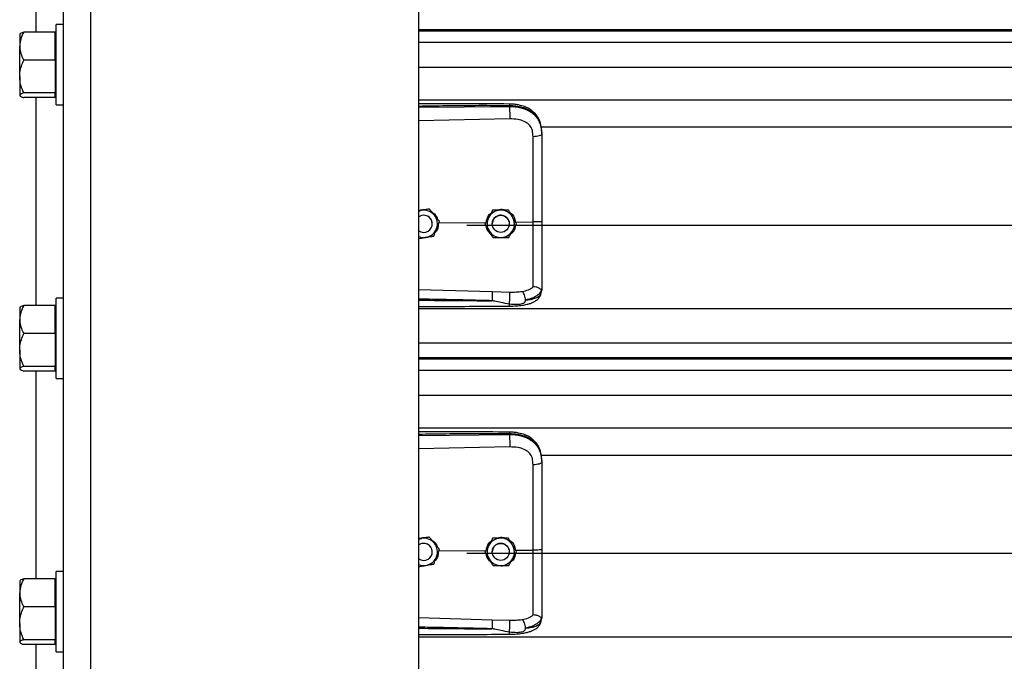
# Model space of a CAD drawing. Header units: inches. Extents: x 170 to 284, y 215 to 248.
# Tile 507 of 656: x 202.25 to 202.867, y 240.612 to 241.014. Entities that reach past the tile are written whole.
import ezdxf

# ---------------------------------------------------------------- set-up
doc = ezdxf.new("R2010")
doc.units = ezdxf.units.IN
doc.header["$LTSCALE"] = 0.25
doc.header["$MEASUREMENT"] = 0
doc.layers.add('LH FRONT OF HOOD', color=7, linetype='Continuous')

msp = doc.modelspace()

# ---------------------------------------------------------------- linework, layer by layer
at = {"layer": 'LH FRONT OF HOOD'}
for p, q in [((202.27776, 239.82111), (202.27776, 244.14469)), ((202.29488, 239.82111), (202.29488, 244.03279)), ((202.50032, 239.82111), (202.50032, 244.02156)), ((202.26064, 241.00586), (202.26064, 241.13598)), ((202.27262, 241.00586), (202.25297, 241.00586)), ((202.27262, 240.99704), (202.27262, 241.00586)), ((202.27776, 241.01047), (202.27317, 241.01047)), ((202.27317, 240.96017), (202.27317, 241.01047)), ((206.53264, 241.0072), (202.50032, 241.0072)), ((202.50032, 241.00656), (206.53264, 241.00656)), ((202.25059, 241.0048), (202.2504, 241.00458)), ((202.2504, 241.00458), (202.2504, 240.99704)), ((202.27317, 241.00458), (202.27262, 241.00458)), ((202.50032, 240.99954), (206.53264, 240.99954)), ((202.2504, 240.97794), (202.2504, 240.99704)), ((202.27262, 240.98821), (202.27262, 240.99704)), ((202.27262, 240.98821), (202.25297, 240.98821)), ((202.27262, 240.98821), (202.27262, 240.97794)), ((202.50032, 240.98386), (206.53264, 240.98386)), ((202.2504, 240.97794), (202.2504, 240.96622)), ((202.27262, 240.97794), (202.27262, 240.96767)), ((202.2504, 240.96622), (202.2504, 240.96606)), ((202.2504, 240.96606), (202.25059, 240.96583)), ((202.27262, 240.96767), (202.25297, 240.96767)), ((202.27262, 240.96477), (202.25297, 240.96477)), ((202.26064, 240.83465), (202.26064, 240.96477)), ((202.27262, 240.96622), (202.27262, 240.96767)), ((202.27262, 240.96477), (202.27262, 240.96622)), ((202.27262, 240.96606), (202.27317, 240.96606)), ((202.50032, 240.96347), (206.53264, 240.96347)), ((202.27317, 240.96017), (202.27776, 240.96017)), ((202.50032, 240.95872), (202.55717, 240.95926)), ((202.55717, 240.95926), (202.55717, 240.95967)), ((202.55727, 240.95147), (202.50032, 240.95026)), ((202.57687, 240.9464), (206.45609, 240.9464)), ((202.57737, 240.94234), (202.57737, 240.94185)), ((202.5021, 240.8942), (202.50032, 240.89391)), ((202.50698, 240.89499), (202.50605, 240.89484)), ((202.50698, 240.89499), (202.50698, 240.89499)), ((202.54662, 240.89423), (202.54662, 240.89423)), ((202.5565, 240.89438), (202.5565, 240.89438)), ((202.50882, 240.88575), (202.50882, 240.88575)), ((202.51286, 240.88635), (202.54256, 240.88664)), ((202.51323, 240.88733), (202.51323, 240.88734)), ((202.53049, 240.885), (206.50248, 240.885)), ((202.5418, 240.8856), (202.5418, 240.8856)), ((202.54634, 240.88575), (202.54634, 240.88575)), ((202.55704, 240.88575), (202.55704, 240.88575)), ((202.561, 240.88681), (202.57191, 240.88692)), ((202.56157, 240.88589), (202.56157, 240.8859)), ((202.57737, 240.8448), (202.57737, 240.84427)), ((202.27776, 240.83926), (202.27317, 240.83926)), ((202.27317, 240.78896), (202.27317, 240.83926)), ((202.50032, 240.84459), (202.54626, 240.84326)), ((202.54626, 240.84326), (202.55725, 240.843)), ((202.57703, 240.84228), (202.57737, 240.84427)), ((202.25059, 240.83359), (202.2504, 240.83337)), ((202.2504, 240.83337), (202.2504, 240.82583)), ((202.27262, 240.83465), (202.25297, 240.83465)), ((202.27262, 240.82583), (202.27262, 240.83465)), ((202.27317, 240.83337), (202.27262, 240.83337)), ((202.50032, 240.83262), (206.53264, 240.83262)), ((202.2504, 240.80673), (202.2504, 240.82583)), ((202.27262, 240.81701), (202.27262, 240.82583)), ((202.27262, 240.81701), (202.25297, 240.81701)), ((202.27262, 240.81701), (202.27262, 240.80673)), ((202.50032, 240.81124), (206.53264, 240.81124)), ((202.2504, 240.80673), (202.2504, 240.79501)), ((202.27262, 240.80673), (202.27262, 240.79646)), ((206.53264, 240.80175), (202.50032, 240.80175)), ((202.27262, 240.79646), (202.25297, 240.79646)), ((202.27262, 240.79501), (202.27262, 240.79646)), ((202.50032, 240.80111), (206.53264, 240.80111)), ((202.2504, 240.79501), (202.2504, 240.79485)), ((202.2504, 240.79485), (202.25059, 240.79463)), ((202.27262, 240.79357), (202.25297, 240.79357)), ((202.26064, 240.66345), (202.26064, 240.79357)), ((202.27262, 240.79357), (202.27262, 240.79501)), ((202.27262, 240.79485), (202.27317, 240.79485)), ((202.50032, 240.7941), (206.53264, 240.7941)), ((202.27317, 240.78896), (202.27776, 240.78896)), ((202.50032, 240.77841), (206.53264, 240.77841)), ((202.50032, 240.75802), (206.53264, 240.75802)), ((202.50032, 240.75328), (202.55717, 240.75381)), ((202.55717, 240.75381), (202.55717, 240.75422)), ((202.55727, 240.74602), (202.50032, 240.74481)), ((202.57687, 240.74095), (206.45609, 240.74095)), ((202.57737, 240.73689), (202.57737, 240.7364)), ((202.5021, 240.68875), (202.50032, 240.68846)), ((202.50698, 240.68954), (202.50605, 240.68939)), ((202.50698, 240.68954), (202.50698, 240.68954)), ((202.54662, 240.68878), (202.54662, 240.68879)), ((202.5565, 240.68893), (202.5565, 240.68893)), ((202.50882, 240.6803), (202.50882, 240.6803)), ((202.51286, 240.6809), (202.54256, 240.68119)), ((202.51323, 240.68189), (202.51323, 240.68189)), ((202.53049, 240.67956), (206.50248, 240.67956)), ((202.5418, 240.68015), (202.5418, 240.68015)), ((202.54634, 240.6803), (202.54634, 240.6803)), ((202.55704, 240.6803), (202.55704, 240.6803)), ((202.561, 240.68137), (202.57191, 240.68147)), ((202.56157, 240.68045), (202.56157, 240.68045)), ((202.27776, 240.66805), (202.27317, 240.66805)), ((202.27317, 240.61775), (202.27317, 240.66805)), ((202.25059, 240.66239), (202.2504, 240.66217)), ((202.2504, 240.66217), (202.2504, 240.65462)), ((202.27262, 240.66345), (202.25297, 240.66345)), ((202.27262, 240.65462), (202.27262, 240.66345)), ((202.27317, 240.66217), (202.27262, 240.66217)), ((202.2504, 240.63553), (202.2504, 240.65462)), ((202.27262, 240.6458), (202.27262, 240.65462)), ((202.27262, 240.6458), (202.25297, 240.6458)), ((202.27262, 240.6458), (202.27262, 240.63553)), ((202.2504, 240.63553), (202.2504, 240.62381)), ((202.27262, 240.63553), (202.27262, 240.62525)), ((202.50032, 240.63914), (202.54626, 240.63781)), ((202.54626, 240.63781), (202.55725, 240.63755)), ((202.57703, 240.63683), (202.57737, 240.63882)), ((202.57737, 240.63935), (202.57737, 240.63882)), ((202.2504, 240.62381), (202.2504, 240.62364)), ((202.2504, 240.62364), (202.25059, 240.62342)), ((202.27262, 240.62525), (202.25297, 240.62525)), ((202.27262, 240.62381), (202.27262, 240.62525)), ((202.27262, 240.62236), (202.27262, 240.62381)), ((202.27262, 240.62364), (202.27317, 240.62364)), ((202.50032, 240.62717), (206.53264, 240.62717)), ((202.27262, 240.62236), (202.25297, 240.62236)), ((202.26064, 240.49224), (202.26064, 240.62236)), ((202.27317, 240.61775), (202.27776, 240.61775))]:
    msp.add_line(p, q, dxfattribs=at)
at = {"layer": 'LH FRONT OF HOOD', "flags": 128}
for points in [[(202.57737, 240.94185), (202.57726, 240.94155), (202.57695, 240.94127), (202.57645, 240.941), (202.57578, 240.94077), (202.57495, 240.94058), (202.57401, 240.94043), (202.57298, 240.94034), (202.57191, 240.9403)], [(202.50032, 240.89371), (202.50101, 240.89394), (202.5021, 240.8942)], [(202.55628, 240.88849), (202.55688, 240.88701), (202.55704, 240.88575)], [(202.57737, 240.7364), (202.57726, 240.7361), (202.57695, 240.73582), (202.57645, 240.73556), (202.57578, 240.73532), (202.57495, 240.73513), (202.57401, 240.73499), (202.57298, 240.73489), (202.57191, 240.73485)], [(202.50032, 240.68826), (202.50101, 240.6885), (202.5021, 240.68875)], [(202.55628, 240.68304), (202.55688, 240.68157), (202.55704, 240.6803)]]:
    msp.add_lwpolyline(points, dxfattribs=at)
at = {"layer": 'LH FRONT OF HOOD'}
for centre in [(202.55169, 240.88575), (202.55169, 240.6803)]:
    msp.add_circle(centre, 0.00535, dxfattribs=at)
for centre, radius, start, end in [((202.50347, 240.88575), 0.00856, 39.24773, 99.24773), ((202.55169, 240.88575), 0.00856, 90.85968, 150.85968), ((202.55169, 240.88575), 0.00856, 30.85968, 90.85968), ((202.50347, 240.88575), 0.00535, 39.24773, 126.0719), ((202.50347, 240.88575), 0.00535, 300.00974, 126.0719), ((202.50347, 240.88575), 0.00535, 0, 39.24773), ((202.50347, 240.88575), 0.00856, 339.24773, 39.24773), ((202.55169, 240.88575), 0.00856, 150.85968, 210.85968), ((202.55169, 240.88575), 0.00535, 30.85968, 180), ((202.55169, 240.88575), 0.00856, 330.85968, 30.85968), ((202.50347, 240.88575), 0.00856, 279.24773, 339.24773), ((202.50347, 240.88575), 0.00535, 233.9281, 300.00974), ((202.50347, 240.88575), 0.00856, 248.40768, 279.24773), ((202.55169, 240.88575), 0.00856, 210.85968, 270.85968), ((202.55169, 240.88575), 0.00856, 270.85968, 330.85968), ((202.50347, 240.6803), 0.00535, 39.24773, 126.0719), ((202.50347, 240.6803), 0.00535, 300.00974, 126.0719), ((202.50347, 240.6803), 0.00856, 39.24773, 99.24773), ((202.50347, 240.6803), 0.00856, 339.24773, 39.24773), ((202.55169, 240.6803), 0.00856, 150.85968, 210.85968), ((202.55169, 240.6803), 0.00856, 90.85968, 150.85968), ((202.55169, 240.6803), 0.00535, 30.85968, 180), ((202.55169, 240.6803), 0.00856, 30.85968, 90.85968), ((202.55169, 240.6803), 0.00856, 330.85968, 30.85968), ((202.50347, 240.6803), 0.00535, 0, 39.24773), ((202.50347, 240.6803), 0.00535, 233.9281, 300.00974), ((202.50347, 240.6803), 0.00856, 248.40768, 279.24773), ((202.50347, 240.6803), 0.00856, 279.24773, 339.24773), ((202.55169, 240.6803), 0.00856, 210.85968, 270.85968), ((202.55169, 240.6803), 0.00856, 270.85968, 330.85968)]:
    msp.add_arc(centre, radius, start, end, dxfattribs=at)
for points, knots in [([(202.25297, 241.00586), (202.25229, 241.00449), (202.25092, 241.00169), (202.2504, 240.99864), (202.2504, 240.99708), (202.2504, 240.99704)], [0, 0, 0, 0, 0.484341, 0.986328, 1, 1, 1, 1]), ([(202.25066, 241.00474), (202.25071, 241.00484), (202.25089, 241.00514), (202.25185, 241.00551), (202.25271, 241.00578), (202.25297, 241.00586)], [0, 0, 0, 0, 0.237471, 0.77815, 1, 1, 1, 1]), ([(202.2504, 240.99704), (202.25049, 240.9958), (202.25069, 240.99329), (202.25185, 240.99036), (202.25271, 240.9887), (202.25297, 240.98821)], [0, 0, 0, 0, 0.4062906, 0.8272664, 1, 1, 1, 1]), ([(202.2504, 240.97794), (202.2504, 240.97817), (202.25042, 240.97971), (202.25084, 240.98259), (202.25187, 240.98576), (202.25269, 240.98761), (202.25297, 240.98821)], [0, 0, 0, 0, 0.066532, 0.435283, 0.814551, 1, 1, 1, 1]), ([(202.25297, 240.96767), (202.25258, 240.96854), (202.25168, 240.97059), (202.25064, 240.97402), (202.25048, 240.97662), (202.2504, 240.97794)], [0, 0, 0, 0, 0.26546, 0.628076, 1, 1, 1, 1]), ([(202.25297, 240.96767), (202.25229, 240.96744), (202.25092, 240.96698), (202.2504, 240.96648), (202.2504, 240.96623), (202.2504, 240.96622)], [0, 0, 0, 0, 0.484341, 0.986328, 1, 1, 1, 1]), ([(202.2504, 240.96622), (202.25049, 240.96602), (202.25069, 240.96561), (202.25185, 240.96513), (202.25271, 240.96485), (202.25297, 240.96477)], [0, 0, 0, 0, 0.406291, 0.827266, 1, 1, 1, 1]), ([(202.55715, 240.96076), (202.54794, 240.96083), (202.52985, 240.96096), (202.5109, 240.96091), (202.50118, 240.96085), (202.50032, 240.96085)], [0, 0, 0, 0, 0.486583, 0.954841, 1, 1, 1, 1]), ([(202.55717, 240.95967), (202.55087, 240.95971), (202.53763, 240.95979), (202.51868, 240.95961), (202.50604, 240.95939), (202.50032, 240.95929)], [0, 0, 0, 0, 0.33267, 0.698436, 1, 1, 1, 1]), ([(202.57728, 240.94438), (202.57716, 240.94545), (202.57695, 240.94739), (202.5762, 240.94991), (202.57534, 240.95182), (202.57427, 240.95357), (202.57295, 240.95516), (202.57148, 240.95645), (202.57011, 240.95741), (202.56867, 240.95824), (202.56629, 240.95931), (202.56335, 240.96012), (202.56004, 240.96065), (202.55815, 240.96072), (202.55715, 240.96076)], [0, 0, 0, 0, 0.108447, 0.196305, 0.269183, 0.327997, 0.41496, 0.491641, 0.538976, 0.594191, 0.669415, 0.814855, 0.902261, 1, 1, 1, 1]), ([(202.55715, 240.96075), (202.55715, 240.96075), (202.55716, 240.96077), (202.55716, 240.96065), (202.55717, 240.96036), (202.55717, 240.95994), (202.55717, 240.95967)], [0, 0, 0, 0, 0.097876, 0.335386, 0.567961, 1, 1, 1, 1]), ([(202.57737, 240.94234), (202.5773, 240.94369), (202.57719, 240.94625), (202.57622, 240.94974), (202.57493, 240.95216), (202.57356, 240.95386), (202.57248, 240.9549), (202.57142, 240.95573), (202.57043, 240.95639), (202.5692, 240.95709), (202.5676, 240.95781), (202.56494, 240.95872), (202.5614, 240.95948), (202.5585, 240.95961), (202.55717, 240.95967)], [0, 0, 0, 0, 0.130716, 0.246761, 0.357793, 0.417097, 0.479148, 0.517715, 0.55909, 0.603295, 0.663348, 0.735369, 0.879208, 1, 1, 1, 1]), ([(202.55717, 240.95926), (202.55719, 240.95868), (202.55724, 240.95749), (202.55728, 240.95526), (202.55729, 240.95309), (202.55728, 240.952), (202.55727, 240.95147)], [0, 0, 0, 0, 0.240694, 0.5, 0.759306, 1, 1, 1, 1]), ([(202.55717, 240.95926), (202.55837, 240.95923), (202.5608, 240.95916), (202.56413, 240.95854), (202.56711, 240.9576), (202.56964, 240.95639), (202.57189, 240.95484), (202.57375, 240.95301), (202.57524, 240.95087), (202.57641, 240.94832), (202.57721, 240.94524), (202.57731, 240.94299), (202.57737, 240.94185)], [0, 0, 0, 0, 0.109401, 0.222347, 0.315179, 0.410223, 0.501275, 0.594601, 0.683449, 0.774533, 0.885821, 1, 1, 1, 1]), ([(202.57148, 240.94423), (202.57148, 240.94423), (202.57138, 240.94459), (202.57089, 240.946), (202.56935, 240.9482), (202.56628, 240.9501), (202.56217, 240.95132), (202.55901, 240.95142), (202.55727, 240.95147)], [0, 0, 0, 0, 0.000004, 0.065095, 0.26167, 0.475311, 0.709366, 1, 1, 1, 1]), ([(202.57191, 240.9403), (202.57184, 240.94162), (202.57177, 240.94295), (202.57148, 240.94423), (202.57148, 240.94423)], [0, 0, 0, 0, 0.99998, 1, 1, 1, 1]), ([(202.57191, 240.88692), (202.57191, 240.88692), (202.57191, 240.8903), (202.57191, 240.89735), (202.57191, 240.90802), (202.57191, 240.9189), (202.57191, 240.92969), (202.57191, 240.93676), (202.57191, 240.9403)], [0, 0, 0, 0, 0.000001, 0.187792, 0.390844, 0.593896, 0.796948, 1, 1, 1, 1]), ([(202.57737, 240.94185), (202.57737, 240.93822), (202.57737, 240.93095), (202.57737, 240.91987), (202.57737, 240.90868), (202.57737, 240.89772), (202.57737, 240.89047), (202.57737, 240.88699)], [0, 0, 0, 0, 0.202757, 0.406104, 0.60886, 0.812207, 1, 1, 1, 1]), ([(202.50032, 240.89403), (202.50116, 240.89431), (202.50257, 240.89478), (202.50404, 240.89466), (202.50464, 240.89461)], [0, 0, 0, 0, 0.5943977, 1, 1, 1, 1]), ([(202.50698, 240.89499), (202.5063, 240.89488), (202.50493, 240.89466), (202.50327, 240.89439), (202.50232, 240.89423), (202.5021, 240.8942)], [0, 0, 0, 0, 0.4299704, 0.8700602, 1, 1, 1, 1]), ([(202.5101, 240.89116), (202.50998, 240.89131), (202.50901, 240.8925), (202.50795, 240.8938), (202.50707, 240.89487), (202.50698, 240.89499)], [0, 0, 0, 0, 0.115647, 0.904534, 1, 1, 1, 1]), ([(202.5101, 240.89116), (202.50998, 240.89132), (202.50901, 240.8925), (202.50795, 240.8938), (202.50707, 240.89487), (202.50698, 240.89499)], [0, 0, 0, 0, 0.115647, 0.904534, 1, 1, 1, 1]), ([(202.54662, 240.89423), (202.54628, 240.89363), (202.54561, 240.89242), (202.54479, 240.89095), (202.54432, 240.89011), (202.54421, 240.88991)], [0, 0, 0, 0, 0.42997, 0.87006, 1, 1, 1, 1]), ([(202.54662, 240.89423), (202.54628, 240.89364), (202.54561, 240.89243), (202.54479, 240.89095), (202.54432, 240.89011), (202.54421, 240.88992)], [0, 0, 0, 0, 0.42997, 0.87006, 1, 1, 1, 1]), ([(202.55156, 240.89431), (202.55029, 240.89429), (202.54859, 240.89426), (202.54701, 240.89424), (202.54662, 240.89423)], [0, 0, 0, 0, 0.749773, 1, 1, 1, 1]), ([(202.55156, 240.89431), (202.55029, 240.89429), (202.54859, 240.89426), (202.54701, 240.89424), (202.54662, 240.89423)], [0, 0, 0, 0, 0.749773, 1, 1, 1, 1]), ([(202.54876, 240.89427), (202.54933, 240.89448), (202.55051, 240.89492), (202.55256, 240.89498), (202.55389, 240.89457), (202.55461, 240.89435)], [0, 0, 0, 0, 0.30274, 0.628644, 1, 1, 1, 1]), ([(202.5565, 240.89438), (202.55581, 240.89437), (202.55443, 240.89435), (202.55274, 240.89432), (202.55178, 240.89431), (202.55156, 240.89431)], [0, 0, 0, 0, 0.42997, 0.87006, 1, 1, 1, 1]), ([(202.5565, 240.89438), (202.55581, 240.89437), (202.55443, 240.89435), (202.55274, 240.89433), (202.55178, 240.89431), (202.55156, 240.89431)], [0, 0, 0, 0, 0.42997, 0.87006, 1, 1, 1, 1]), ([(202.55903, 240.89014), (202.55893, 240.8903), (202.55815, 240.89162), (202.55729, 240.89306), (202.55658, 240.89425), (202.5565, 240.89438)], [0, 0, 0, 0, 0.115647, 0.904534, 1, 1, 1, 1]), ([(202.55903, 240.89014), (202.55893, 240.89031), (202.55815, 240.89162), (202.55729, 240.89306), (202.55658, 240.89425), (202.5565, 240.89438)], [0, 0, 0, 0, 0.115647, 0.904534, 1, 1, 1, 1]), ([(202.50825, 240.8933), (202.5089, 240.89287), (202.51039, 240.89189), (202.51169, 240.89015), (202.51197, 240.88892), (202.51202, 240.88867)], [0, 0, 0, 0, 0.381422, 0.875754, 1, 1, 1, 1]), ([(202.51323, 240.88733), (202.51297, 240.88766), (202.51197, 240.88888), (202.51089, 240.8902), (202.5101, 240.89116)], [0, 0, 0, 0, 0.264307, 1, 1, 1, 1]), ([(202.51323, 240.88734), (202.51297, 240.88766), (202.51197, 240.88888), (202.51089, 240.8902), (202.5101, 240.89116)], [0, 0, 0, 0, 0.264307, 1, 1, 1, 1]), ([(202.54421, 240.88992), (202.54359, 240.88881), (202.54276, 240.88732), (202.54199, 240.88594), (202.5418, 240.8856)], [0, 0, 0, 0, 0.749773, 1, 1, 1, 1]), ([(202.54421, 240.88991), (202.54359, 240.8888), (202.54276, 240.88732), (202.54199, 240.88594), (202.5418, 240.8856)], [0, 0, 0, 0, 0.7497734, 1, 1, 1, 1]), ([(202.54272, 240.88725), (202.54288, 240.888), (202.54326, 240.88975), (202.54439, 240.89159), (202.54543, 240.89232), (202.54563, 240.89246)], [0, 0, 0, 0, 0.377677, 0.881161, 1, 1, 1, 1]), ([(202.55737, 240.89292), (202.55762, 240.89277), (202.55875, 240.89209), (202.56023, 240.88999), (202.56073, 240.8879), (202.561, 240.88681)], [0, 0, 0, 0, 0.117443, 0.542782, 1, 1, 1, 1]), ([(202.56157, 240.88589), (202.56136, 240.88625), (202.56054, 240.88761), (202.55967, 240.88907), (202.55903, 240.89014)], [0, 0, 0, 0, 0.264307, 1, 1, 1, 1]), ([(202.56157, 240.8859), (202.56136, 240.88625), (202.56054, 240.88761), (202.55967, 240.88907), (202.55903, 240.89014)], [0, 0, 0, 0, 0.264307, 1, 1, 1, 1]), ([(202.50973, 240.87809), (202.50997, 240.87873), (202.51046, 240.88003), (202.51106, 240.8816), (202.5114, 240.88251), (202.51148, 240.88271)], [0, 0, 0, 0, 0.42997, 0.87006, 1, 1, 1, 1]), ([(202.51256, 240.88558), (202.51249, 240.88475), (202.51233, 240.88299), (202.51148, 240.88118), (202.51069, 240.88048), (202.5106, 240.8804)], [0, 0, 0, 0, 0.439592, 0.936516, 1, 1, 1, 1]), ([(202.51148, 240.88271), (202.51193, 240.8839), (202.51253, 240.88549), (202.51309, 240.88697), (202.51323, 240.88733)], [0, 0, 0, 0, 0.749773, 1, 1, 1, 1]), ([(202.54434, 240.88136), (202.54424, 240.88152), (202.54345, 240.88284), (202.54259, 240.88428), (202.54188, 240.88547), (202.5418, 240.8856)], [0, 0, 0, 0, 0.115647, 0.904534, 1, 1, 1, 1]), ([(202.54562, 240.87921), (202.54497, 240.87987), (202.54362, 240.88124), (202.54272, 240.88312), (202.54267, 240.88413), (202.54267, 240.88414)], [0, 0, 0, 0, 0.479701, 0.993135, 1, 1, 1, 1]), ([(202.56089, 240.88467), (202.56078, 240.88396), (202.56051, 240.88229), (202.55936, 240.88037), (202.55823, 240.87952), (202.55786, 240.87924)], [0, 0, 0, 0, 0.335649, 0.786425, 1, 1, 1, 1]), ([(202.55916, 240.88158), (202.55978, 240.88269), (202.56061, 240.88417), (202.56138, 240.88555), (202.56157, 240.88589)], [0, 0, 0, 0, 0.7497734, 1, 1, 1, 1]), ([(202.57737, 240.88699), (202.57729, 240.88698), (202.57712, 240.88695), (202.57587, 240.88693), (202.57407, 240.88691), (202.57263, 240.88691), (202.57191, 240.88692)], [0, 0, 0, 0, 0.250001, 0.500001, 0.750001, 1, 1, 1, 1]), ([(202.57191, 240.84623), (202.57191, 240.84649), (202.57191, 240.84806), (202.57191, 240.8515), (202.57191, 240.8571), (202.57191, 240.86354), (202.57191, 240.87076), (202.57191, 240.87864), (202.57191, 240.88417), (202.57191, 240.88692), (202.57191, 240.88692)], [0, 0, 0, 0, 0.031558, 0.189146, 0.346734, 0.504328, 0.661923, 0.83096, 0.999998, 1, 1, 1, 1]), ([(202.57737, 240.88699), (202.57737, 240.88395), (202.57737, 240.87777), (202.57737, 240.86899), (202.57737, 240.86082), (202.57737, 240.85424), (202.57737, 240.84886), (202.57737, 240.84616), (202.57737, 240.8448)], [0, 0, 0, 0, 0.187091, 0.380392, 0.555876, 0.736448, 0.867195, 1, 1, 1, 1]), ([(202.50032, 240.87656), (202.50088, 240.87665), (202.50214, 240.87686), (202.50368, 240.87711), (202.50463, 240.87726), (202.50485, 240.8773)], [0, 0, 0, 0, 0.38442, 0.859677, 1, 1, 1, 1]), ([(202.50485, 240.8773), (202.50611, 240.8775), (202.50778, 240.87777), (202.50934, 240.87803), (202.50973, 240.87809)], [0, 0, 0, 0, 0.749773, 1, 1, 1, 1]), ([(202.54687, 240.87711), (202.54666, 240.87747), (202.54585, 240.87883), (202.54498, 240.88028), (202.54434, 240.88136)], [0, 0, 0, 0, 0.264307, 1, 1, 1, 1]), ([(202.54687, 240.87711), (202.54756, 240.87712), (202.54894, 240.87714), (202.55063, 240.87717), (202.55159, 240.87718), (202.55181, 240.87719)], [0, 0, 0, 0, 0.42997, 0.87006, 1, 1, 1, 1]), ([(202.55396, 240.87722), (202.55386, 240.87718), (202.55309, 240.87688), (202.55179, 240.87682), (202.55069, 240.87707), (202.55029, 240.87716)], [0, 0, 0, 0, 0.081672, 0.673462, 1, 1, 1, 1]), ([(202.55181, 240.87719), (202.55309, 240.87721), (202.55478, 240.87723), (202.55636, 240.87726), (202.55676, 240.87726)], [0, 0, 0, 0, 0.749773, 1, 1, 1, 1]), ([(202.55676, 240.87726), (202.55709, 240.87786), (202.55776, 240.87907), (202.55858, 240.88054), (202.55906, 240.88139), (202.55916, 240.88158)], [0, 0, 0, 0, 0.42997, 0.87006, 1, 1, 1, 1]), ([(202.56507, 240.8434), (202.56645, 240.84369), (202.56853, 240.84413), (202.57071, 240.84517), (202.57151, 240.84587), (202.57191, 240.84623)], [0, 0, 0, 0, 0.490199, 0.7438847, 1, 1, 1, 1]), ([(202.57717, 240.84454), (202.57712, 240.84454), (202.57702, 240.84452), (202.57673, 240.8447), (202.57626, 240.84504), (202.57539, 240.84562), (202.57391, 240.84623), (202.57257, 240.84623), (202.57191, 240.84623)], [0, 0, 0, 0, 0.1136769, 0.2333502, 0.3620694, 0.5019164, 0.7557449, 1, 1, 1, 1]), ([(202.57737, 240.8448), (202.57737, 240.84479), (202.57737, 240.84478), (202.57736, 240.84468), (202.57726, 240.8446), (202.57717, 240.84453)], [0, 0, 0, 0, 0.011935, 0.118982, 1, 1, 1, 1]), ([(202.54618, 240.8376), (202.54228, 240.8377), (202.53401, 240.83791), (202.5209, 240.83819), (202.50995, 240.83841), (202.50294, 240.83853), (202.50076, 240.83857), (202.50032, 240.83858)], [0, 0, 0, 0, 0.25516, 0.541071, 0.857735, 0.971288, 1, 1, 1, 1]), ([(202.54626, 240.84326), (202.54627, 240.84302), (202.54628, 240.84265), (202.54627, 240.84179), (202.54627, 240.84101), (202.54625, 240.84015), (202.54623, 240.83899), (202.5462, 240.83815), (202.54618, 240.8376)], [0, 0, 0, 0, 0.239451, 0.368346, 0.499976, 0.631611, 0.760516, 1, 1, 1, 1]), ([(202.55711, 240.83417), (202.5586, 240.83421), (202.56138, 240.83428), (202.56512, 240.8347), (202.56799, 240.83526), (202.57009, 240.83587), (202.57168, 240.83647), (202.57305, 240.83717), (202.57433, 240.83805), (202.57545, 240.83913), (202.57647, 240.84055), (202.57682, 240.84165), (202.57701, 240.84224)], [0, 0, 0, 0, 0.169691, 0.317141, 0.442436, 0.538436, 0.608329, 0.684096, 0.742678, 0.815168, 0.901564, 1, 1, 1, 1]), ([(202.55716, 240.83543), (202.55718, 240.83567), (202.55721, 240.83617), (202.55725, 240.83718), (202.55729, 240.83837), (202.55731, 240.83964), (202.55732, 240.84085), (202.55731, 240.84184), (202.55728, 240.84258), (202.55726, 240.84286), (202.55725, 240.843)], [0, 0, 0, 0, 0.1098512, 0.2317256, 0.3631777, 0.5, 0.6368223, 0.7682744, 0.8901488, 1, 1, 1, 1]), ([(202.55725, 240.843), (202.5586, 240.84299), (202.5613, 240.84297), (202.56381, 240.84326), (202.56506, 240.8434)], [0, 0, 0, 0, 0.500392, 1, 1, 1, 1]), ([(202.56716, 240.838), (202.56714, 240.83853), (202.56709, 240.83963), (202.56661, 240.8413), (202.56591, 240.84268), (202.56534, 240.84317), (202.56507, 240.8434)], [0, 0, 0, 0, 0.240562, 0.499746, 0.759069, 1, 1, 1, 1]), ([(202.57717, 240.84454), (202.5769, 240.84382), (202.57633, 240.84234), (202.57428, 240.84051), (202.57129, 240.83895), (202.56856, 240.83833), (202.56716, 240.83801)], [0, 0, 0, 0, 0.230526, 0.473488, 0.729738, 1, 1, 1, 1]), ([(202.56717, 240.838), (202.56771, 240.83806), (202.56902, 240.8382), (202.57042, 240.83843), (202.57137, 240.83862), (202.5726, 240.8389), (202.57429, 240.83946), (202.57611, 240.84059), (202.57672, 240.84171), (202.57703, 240.84228)], [0, 0, 0, 0, 0.109188, 0.260819, 0.307798, 0.335524, 0.562789, 0.774954, 1, 1, 1, 1]), ([(202.25297, 240.83465), (202.25229, 240.83328), (202.25092, 240.83049), (202.2504, 240.82744), (202.2504, 240.82587), (202.2504, 240.82583)], [0, 0, 0, 0, 0.484341, 0.986328, 1, 1, 1, 1]), ([(202.25066, 240.83354), (202.25071, 240.83363), (202.25089, 240.83393), (202.25185, 240.8343), (202.25271, 240.83458), (202.25297, 240.83465)], [0, 0, 0, 0, 0.237471, 0.77815, 1, 1, 1, 1]), ([(202.50032, 240.83793), (202.50292, 240.8379), (202.50799, 240.83784), (202.51555, 240.83776), (202.5232, 240.83769), (202.53096, 240.83764), (202.53868, 240.83761), (202.54372, 240.8376), (202.54618, 240.8376)], [0, 0, 0, 0, 0.169941, 0.331425, 0.494842, 0.670531, 0.838916, 1, 1, 1, 1]), ([(202.50032, 240.83403), (202.50399, 240.83404), (202.51546, 240.83404), (202.53439, 240.83407), (202.54966, 240.83414), (202.55711, 240.83417)], [0, 0, 0, 0, 0.1936599, 0.6060178, 1, 1, 1, 1]), ([(202.55716, 240.83543), (202.55538, 240.83577), (202.55232, 240.83637), (202.54889, 240.83709), (202.54715, 240.83744), (202.54665, 240.83754), (202.5465, 240.83757), (202.54645, 240.83758)], [0, 0, 0, 0, 0.50228, 0.861696, 0.958427, 0.986103, 1, 1, 1, 1]), ([(202.55711, 240.83419), (202.55711, 240.83419), (202.55712, 240.83412), (202.55713, 240.83431), (202.55715, 240.83464), (202.55715, 240.83507), (202.55716, 240.83536), (202.55716, 240.83543)], [0, 0, 0, 0, 0.034367, 0.324567, 0.621015, 0.917463, 1, 1, 1, 1]), ([(202.56717, 240.838), (202.56709, 240.83763), (202.56699, 240.83711), (202.56661, 240.83652), (202.56619, 240.83608), (202.56539, 240.83564), (202.56391, 240.83528), (202.56115, 240.83504), (202.55876, 240.83527), (202.55716, 240.83543)], [0, 0, 0, 0, 0.100127, 0.139586, 0.189714, 0.258234, 0.369736, 0.580348, 1, 1, 1, 1]), ([(202.2504, 240.82583), (202.25049, 240.82459), (202.25069, 240.82208), (202.25185, 240.81916), (202.25271, 240.81749), (202.25297, 240.81701)], [0, 0, 0, 0, 0.4062906, 0.8272664, 1, 1, 1, 1]), ([(202.2504, 240.80673), (202.2504, 240.80697), (202.25042, 240.80851), (202.25084, 240.81138), (202.25187, 240.81455), (202.25269, 240.8164), (202.25297, 240.81701)], [0, 0, 0, 0, 0.066532, 0.435283, 0.814551, 1, 1, 1, 1]), ([(202.25297, 240.79646), (202.25258, 240.79733), (202.25168, 240.79939), (202.25064, 240.80282), (202.25048, 240.80542), (202.2504, 240.80673)], [0, 0, 0, 0, 0.26546, 0.628076, 1, 1, 1, 1]), ([(202.25297, 240.79646), (202.25229, 240.79624), (202.25092, 240.79578), (202.2504, 240.79528), (202.2504, 240.79502), (202.2504, 240.79501)], [0, 0, 0, 0, 0.4843414, 0.9863277, 1, 1, 1, 1]), ([(202.2504, 240.79501), (202.25049, 240.79481), (202.25069, 240.7944), (202.25185, 240.79392), (202.25271, 240.79365), (202.25297, 240.79357)], [0, 0, 0, 0, 0.406291, 0.827266, 1, 1, 1, 1]), ([(202.55715, 240.75532), (202.54794, 240.75538), (202.52985, 240.75552), (202.5109, 240.75546), (202.50118, 240.75541), (202.50032, 240.7554)], [0, 0, 0, 0, 0.486583, 0.954841, 1, 1, 1, 1]), ([(202.55717, 240.75422), (202.55087, 240.75426), (202.53763, 240.75435), (202.51868, 240.75416), (202.50604, 240.75394), (202.50032, 240.75384)], [0, 0, 0, 0, 0.33267, 0.698436, 1, 1, 1, 1]), ([(202.57728, 240.73893), (202.57716, 240.74), (202.57695, 240.74194), (202.5762, 240.74446), (202.57534, 240.74637), (202.57427, 240.74812), (202.57295, 240.74971), (202.57148, 240.751), (202.57011, 240.75196), (202.56867, 240.7528), (202.56629, 240.75386), (202.56335, 240.75468), (202.56004, 240.7552), (202.55815, 240.75528), (202.55715, 240.75532)], [0, 0, 0, 0, 0.108447, 0.196305, 0.269183, 0.327997, 0.41496, 0.491641, 0.538976, 0.594191, 0.669415, 0.814855, 0.902261, 1, 1, 1, 1]), ([(202.55715, 240.7553), (202.55715, 240.7553), (202.55716, 240.75532), (202.55716, 240.7552), (202.55717, 240.75491), (202.55717, 240.75449), (202.55717, 240.75422)], [0, 0, 0, 0, 0.097876, 0.335386, 0.567961, 1, 1, 1, 1]), ([(202.57737, 240.73689), (202.5773, 240.73825), (202.57719, 240.74081), (202.57622, 240.7443), (202.57493, 240.74671), (202.57356, 240.74841), (202.57248, 240.74946), (202.57142, 240.75028), (202.57043, 240.75094), (202.5692, 240.75164), (202.5676, 240.75236), (202.56494, 240.75327), (202.5614, 240.75403), (202.5585, 240.75416), (202.55717, 240.75422)], [0, 0, 0, 0, 0.130716, 0.246761, 0.357793, 0.417097, 0.479148, 0.517715, 0.55909, 0.603295, 0.663348, 0.735369, 0.879208, 1, 1, 1, 1]), ([(202.55717, 240.75381), (202.55719, 240.75324), (202.55724, 240.75204), (202.55728, 240.74982), (202.55729, 240.74764), (202.55728, 240.74655), (202.55727, 240.74602)], [0, 0, 0, 0, 0.240694, 0.5, 0.759306, 1, 1, 1, 1]), ([(202.55717, 240.75381), (202.55837, 240.75378), (202.5608, 240.75372), (202.56413, 240.7531), (202.56711, 240.75215), (202.56964, 240.75094), (202.57189, 240.74939), (202.57375, 240.74756), (202.57524, 240.74542), (202.57641, 240.74287), (202.57721, 240.73979), (202.57731, 240.73754), (202.57737, 240.7364)], [0, 0, 0, 0, 0.109401, 0.222347, 0.315179, 0.410223, 0.501275, 0.594601, 0.683449, 0.774533, 0.885821, 1, 1, 1, 1]), ([(202.57148, 240.73879), (202.57148, 240.73879), (202.57138, 240.73914), (202.57089, 240.74055), (202.56935, 240.74275), (202.56628, 240.74466), (202.56217, 240.74587), (202.55901, 240.74597), (202.55727, 240.74602)], [0, 0, 0, 0, 0.000004, 0.065095, 0.26167, 0.475311, 0.709366, 1, 1, 1, 1]), ([(202.57191, 240.73485), (202.57184, 240.73618), (202.57177, 240.7375), (202.57148, 240.73879), (202.57148, 240.73879)], [0, 0, 0, 0, 0.99998, 1, 1, 1, 1]), ([(202.57191, 240.68147), (202.57191, 240.68147), (202.57191, 240.68486), (202.57191, 240.6919), (202.57191, 240.70258), (202.57191, 240.71345), (202.57191, 240.72424), (202.57191, 240.73131), (202.57191, 240.73485)], [0, 0, 0, 0, 0.000001, 0.187792, 0.390844, 0.593896, 0.796948, 1, 1, 1, 1]), ([(202.57737, 240.7364), (202.57737, 240.73277), (202.57737, 240.7255), (202.57737, 240.71442), (202.57737, 240.70324), (202.57737, 240.69227), (202.57737, 240.68502), (202.57737, 240.68154)], [0, 0, 0, 0, 0.202757, 0.406104, 0.60886, 0.812207, 1, 1, 1, 1]), ([(202.50032, 240.68858), (202.50116, 240.68886), (202.50257, 240.68933), (202.50404, 240.68921), (202.50464, 240.68916)], [0, 0, 0, 0, 0.594398, 1, 1, 1, 1]), ([(202.50698, 240.68954), (202.5063, 240.68943), (202.50493, 240.68921), (202.50327, 240.68894), (202.50232, 240.68878), (202.5021, 240.68875)], [0, 0, 0, 0, 0.42997, 0.87006, 1, 1, 1, 1]), ([(202.5101, 240.68571), (202.50998, 240.68587), (202.50901, 240.68705), (202.50795, 240.68835), (202.50707, 240.68943), (202.50698, 240.68954)], [0, 0, 0, 0, 0.1156469, 0.9045343, 1, 1, 1, 1]), ([(202.5101, 240.68572), (202.50998, 240.68587), (202.50901, 240.68705), (202.50795, 240.68835), (202.50707, 240.68943), (202.50698, 240.68954)], [0, 0, 0, 0, 0.115647, 0.904534, 1, 1, 1, 1]), ([(202.50825, 240.68785), (202.5089, 240.68742), (202.51039, 240.68644), (202.51169, 240.68471), (202.51197, 240.68347), (202.51202, 240.68322)], [0, 0, 0, 0, 0.381422, 0.875754, 1, 1, 1, 1]), ([(202.51323, 240.68189), (202.51297, 240.68221), (202.51197, 240.68344), (202.51089, 240.68475), (202.5101, 240.68572)], [0, 0, 0, 0, 0.264307, 1, 1, 1, 1]), ([(202.51323, 240.68189), (202.51297, 240.68221), (202.51197, 240.68343), (202.51089, 240.68475), (202.5101, 240.68571)], [0, 0, 0, 0, 0.264307, 1, 1, 1, 1]), ([(202.54421, 240.68447), (202.54359, 240.68336), (202.54276, 240.68187), (202.54199, 240.6805), (202.5418, 240.68015)], [0, 0, 0, 0, 0.749773, 1, 1, 1, 1]), ([(202.54421, 240.68447), (202.54359, 240.68336), (202.54276, 240.68188), (202.54199, 240.6805), (202.5418, 240.68015)], [0, 0, 0, 0, 0.749773, 1, 1, 1, 1]), ([(202.54272, 240.6818), (202.54288, 240.68255), (202.54326, 240.6843), (202.54439, 240.68615), (202.54543, 240.68688), (202.54563, 240.68702)], [0, 0, 0, 0, 0.377677, 0.881161, 1, 1, 1, 1]), ([(202.54662, 240.68879), (202.54628, 240.68819), (202.54561, 240.68698), (202.54479, 240.6855), (202.54432, 240.68466), (202.54421, 240.68447)], [0, 0, 0, 0, 0.42997, 0.87006, 1, 1, 1, 1]), ([(202.54662, 240.68878), (202.54628, 240.68819), (202.54561, 240.68698), (202.54479, 240.6855), (202.54432, 240.68466), (202.54421, 240.68447)], [0, 0, 0, 0, 0.42997, 0.87006, 1, 1, 1, 1]), ([(202.55156, 240.68886), (202.55029, 240.68884), (202.54859, 240.68881), (202.54701, 240.68879), (202.54662, 240.68878)], [0, 0, 0, 0, 0.749773, 1, 1, 1, 1]), ([(202.55156, 240.68886), (202.55029, 240.68884), (202.54859, 240.68882), (202.54701, 240.68879), (202.54662, 240.68879)], [0, 0, 0, 0, 0.749773, 1, 1, 1, 1]), ([(202.54876, 240.68882), (202.54933, 240.68903), (202.55051, 240.68947), (202.55256, 240.68953), (202.55389, 240.68912), (202.55461, 240.68891)], [0, 0, 0, 0, 0.30274, 0.628644, 1, 1, 1, 1]), ([(202.5565, 240.68893), (202.55581, 240.68892), (202.55443, 240.6889), (202.55274, 240.68888), (202.55178, 240.68886), (202.55156, 240.68886)], [0, 0, 0, 0, 0.4299704, 0.8700602, 1, 1, 1, 1]), ([(202.5565, 240.68893), (202.55581, 240.68892), (202.55443, 240.6889), (202.55274, 240.68888), (202.55178, 240.68886), (202.55156, 240.68886)], [0, 0, 0, 0, 0.42997, 0.87006, 1, 1, 1, 1]), ([(202.55903, 240.68469), (202.55893, 240.68486), (202.55815, 240.68617), (202.55729, 240.68761), (202.55658, 240.6888), (202.5565, 240.68893)], [0, 0, 0, 0, 0.115647, 0.904534, 1, 1, 1, 1]), ([(202.55903, 240.68469), (202.55893, 240.68486), (202.55815, 240.68617), (202.55729, 240.68761), (202.55658, 240.68881), (202.5565, 240.68893)], [0, 0, 0, 0, 0.115647, 0.904534, 1, 1, 1, 1]), ([(202.55737, 240.68747), (202.55762, 240.68732), (202.55875, 240.68664), (202.56023, 240.68454), (202.56073, 240.68245), (202.561, 240.68137)], [0, 0, 0, 0, 0.117443, 0.542782, 1, 1, 1, 1]), ([(202.56157, 240.68045), (202.56136, 240.68081), (202.56054, 240.68216), (202.55967, 240.68362), (202.55903, 240.68469)], [0, 0, 0, 0, 0.264307, 1, 1, 1, 1]), ([(202.56157, 240.68045), (202.56136, 240.68081), (202.56054, 240.68216), (202.55967, 240.68362), (202.55903, 240.68469)], [0, 0, 0, 0, 0.2643068, 1, 1, 1, 1]), ([(202.51256, 240.68013), (202.51249, 240.6793), (202.51233, 240.67754), (202.51148, 240.67574), (202.51069, 240.67504), (202.5106, 240.67496)], [0, 0, 0, 0, 0.439592, 0.936516, 1, 1, 1, 1]), ([(202.51148, 240.67727), (202.51193, 240.67846), (202.51253, 240.68004), (202.51309, 240.68152), (202.51323, 240.68189)], [0, 0, 0, 0, 0.749773, 1, 1, 1, 1]), ([(202.54434, 240.67591), (202.54424, 240.67608), (202.54345, 240.67739), (202.54259, 240.67883), (202.54188, 240.68002), (202.5418, 240.68015)], [0, 0, 0, 0, 0.115647, 0.904534, 1, 1, 1, 1]), ([(202.54562, 240.67376), (202.54497, 240.67443), (202.54362, 240.6758), (202.54272, 240.67767), (202.54267, 240.67868), (202.54267, 240.67869)], [0, 0, 0, 0, 0.4797011, 0.9931348, 1, 1, 1, 1]), ([(202.56089, 240.67923), (202.56078, 240.67851), (202.56051, 240.67684), (202.55936, 240.67492), (202.55823, 240.67407), (202.55786, 240.6738)], [0, 0, 0, 0, 0.335649, 0.786425, 1, 1, 1, 1]), ([(202.55916, 240.67613), (202.55978, 240.67724), (202.56061, 240.67872), (202.56138, 240.6801), (202.56157, 240.68045)], [0, 0, 0, 0, 0.7497734, 1, 1, 1, 1]), ([(202.57737, 240.68154), (202.57729, 240.68153), (202.57712, 240.68151), (202.57587, 240.68148), (202.57407, 240.68146), (202.57263, 240.68147), (202.57191, 240.68147)], [0, 0, 0, 0, 0.250001, 0.500001, 0.750001, 1, 1, 1, 1]), ([(202.57191, 240.64078), (202.57191, 240.64104), (202.57191, 240.64262), (202.57191, 240.64605), (202.57191, 240.65165), (202.57191, 240.65809), (202.57191, 240.66532), (202.57191, 240.67319), (202.57191, 240.67872), (202.57191, 240.68147), (202.57191, 240.68147)], [0, 0, 0, 0, 0.031558, 0.189146, 0.346734, 0.504328, 0.661923, 0.83096, 0.999998, 1, 1, 1, 1]), ([(202.57737, 240.68154), (202.57737, 240.6785), (202.57737, 240.67233), (202.57737, 240.66354), (202.57737, 240.65537), (202.57737, 240.64879), (202.57737, 240.64341), (202.57737, 240.64071), (202.57737, 240.63935)], [0, 0, 0, 0, 0.187091, 0.380392, 0.555876, 0.736448, 0.867195, 1, 1, 1, 1]), ([(202.50485, 240.67185), (202.50611, 240.67205), (202.50778, 240.67233), (202.50934, 240.67258), (202.50973, 240.67264)], [0, 0, 0, 0, 0.749773, 1, 1, 1, 1]), ([(202.50973, 240.67264), (202.50997, 240.67328), (202.51046, 240.67458), (202.51106, 240.67616), (202.5114, 240.67706), (202.51148, 240.67727)], [0, 0, 0, 0, 0.42997, 0.87006, 1, 1, 1, 1]), ([(202.54687, 240.67167), (202.54666, 240.67202), (202.54585, 240.67338), (202.54498, 240.67484), (202.54434, 240.67591)], [0, 0, 0, 0, 0.264307, 1, 1, 1, 1]), ([(202.55676, 240.67181), (202.55709, 240.67241), (202.55776, 240.67362), (202.55858, 240.67509), (202.55906, 240.67594), (202.55916, 240.67613)], [0, 0, 0, 0, 0.42997, 0.87006, 1, 1, 1, 1]), ([(202.50032, 240.67111), (202.50088, 240.6712), (202.50214, 240.67141), (202.50368, 240.67166), (202.50463, 240.67181), (202.50485, 240.67185)], [0, 0, 0, 0, 0.38442, 0.859677, 1, 1, 1, 1]), ([(202.54687, 240.67167), (202.54756, 240.67168), (202.54894, 240.6717), (202.55063, 240.67172), (202.55159, 240.67174), (202.55181, 240.67174)], [0, 0, 0, 0, 0.42997, 0.87006, 1, 1, 1, 1]), ([(202.55396, 240.67177), (202.55386, 240.67173), (202.55309, 240.67143), (202.55179, 240.67137), (202.55069, 240.67163), (202.55029, 240.67172)], [0, 0, 0, 0, 0.081672, 0.673462, 1, 1, 1, 1]), ([(202.55181, 240.67174), (202.55309, 240.67176), (202.55478, 240.67178), (202.55636, 240.67181), (202.55676, 240.67181)], [0, 0, 0, 0, 0.749773, 1, 1, 1, 1]), ([(202.25297, 240.66345), (202.25229, 240.66208), (202.25092, 240.65928), (202.2504, 240.65623), (202.2504, 240.65467), (202.2504, 240.65462)], [0, 0, 0, 0, 0.484341, 0.986328, 1, 1, 1, 1]), ([(202.25066, 240.66233), (202.25071, 240.66242), (202.25089, 240.66272), (202.25185, 240.6631), (202.25271, 240.66337), (202.25297, 240.66345)], [0, 0, 0, 0, 0.237471, 0.77815, 1, 1, 1, 1]), ([(202.2504, 240.65462), (202.25049, 240.65339), (202.25069, 240.65087), (202.25185, 240.64795), (202.25271, 240.64628), (202.25297, 240.6458)], [0, 0, 0, 0, 0.406291, 0.827266, 1, 1, 1, 1]), ([(202.2504, 240.63553), (202.2504, 240.63576), (202.25042, 240.6373), (202.25084, 240.64017), (202.25187, 240.64335), (202.25269, 240.64519), (202.25297, 240.6458)], [0, 0, 0, 0, 0.066532, 0.435283, 0.814551, 1, 1, 1, 1]), ([(202.25297, 240.62525), (202.25258, 240.62612), (202.25168, 240.62818), (202.25064, 240.63161), (202.25048, 240.63421), (202.2504, 240.63553)], [0, 0, 0, 0, 0.26546, 0.628076, 1, 1, 1, 1]), ([(202.54626, 240.63781), (202.54627, 240.63757), (202.54628, 240.6372), (202.54627, 240.63634), (202.54627, 240.63557), (202.54625, 240.63471), (202.54623, 240.63355), (202.5462, 240.6327), (202.54618, 240.63216)], [0, 0, 0, 0, 0.239451, 0.368346, 0.499976, 0.631611, 0.760516, 1, 1, 1, 1]), ([(202.55711, 240.62872), (202.5586, 240.62876), (202.56138, 240.62883), (202.56512, 240.62925), (202.56799, 240.62981), (202.57009, 240.63042), (202.57168, 240.63103), (202.57305, 240.63172), (202.57433, 240.63261), (202.57545, 240.63368), (202.57647, 240.6351), (202.57682, 240.6362), (202.57701, 240.63679)], [0, 0, 0, 0, 0.169691, 0.317141, 0.442436, 0.538436, 0.608329, 0.684096, 0.742678, 0.815168, 0.901564, 1, 1, 1, 1]), ([(202.55716, 240.62998), (202.55718, 240.63022), (202.55721, 240.63073), (202.55725, 240.63174), (202.55729, 240.63292), (202.55731, 240.6342), (202.55732, 240.6354), (202.55731, 240.63639), (202.55728, 240.63713), (202.55726, 240.63741), (202.55725, 240.63755)], [0, 0, 0, 0, 0.109851, 0.231726, 0.363178, 0.5, 0.636822, 0.768274, 0.890149, 1, 1, 1, 1]), ([(202.55725, 240.63755), (202.5586, 240.63754), (202.5613, 240.63753), (202.56381, 240.63781), (202.56506, 240.63795)], [0, 0, 0, 0, 0.500392, 1, 1, 1, 1]), ([(202.56507, 240.63796), (202.56645, 240.63824), (202.56853, 240.63868), (202.57071, 240.63972), (202.57151, 240.64043), (202.57191, 240.64078)], [0, 0, 0, 0, 0.490199, 0.743885, 1, 1, 1, 1]), ([(202.56716, 240.63255), (202.56714, 240.63308), (202.56709, 240.63419), (202.56661, 240.63585), (202.56591, 240.63724), (202.56534, 240.63772), (202.56507, 240.63796)], [0, 0, 0, 0, 0.240562, 0.499746, 0.759069, 1, 1, 1, 1]), ([(202.57717, 240.6391), (202.5769, 240.63838), (202.57633, 240.63689), (202.57428, 240.63506), (202.57129, 240.6335), (202.56856, 240.63288), (202.56716, 240.63256)], [0, 0, 0, 0, 0.230526, 0.473488, 0.729738, 1, 1, 1, 1]), ([(202.56717, 240.63256), (202.56771, 240.63261), (202.56902, 240.63275), (202.57042, 240.63298), (202.57137, 240.63317), (202.5726, 240.63345), (202.57429, 240.63402), (202.57611, 240.63514), (202.57672, 240.63626), (202.57703, 240.63683)], [0, 0, 0, 0, 0.109188, 0.260819, 0.307798, 0.335524, 0.562789, 0.774954, 1, 1, 1, 1]), ([(202.57717, 240.6391), (202.57712, 240.63909), (202.57702, 240.63907), (202.57673, 240.63926), (202.57626, 240.63959), (202.57539, 240.64017), (202.57391, 240.64079), (202.57257, 240.64078), (202.57191, 240.64078)], [0, 0, 0, 0, 0.113677, 0.23335, 0.362069, 0.501916, 0.755745, 1, 1, 1, 1]), ([(202.57737, 240.63935), (202.57737, 240.63935), (202.57737, 240.63933), (202.57736, 240.63923), (202.57726, 240.63915), (202.57717, 240.63908)], [0, 0, 0, 0, 0.011935, 0.118982, 1, 1, 1, 1]), ([(202.54618, 240.63215), (202.54228, 240.63225), (202.53401, 240.63246), (202.5209, 240.63275), (202.50995, 240.63296), (202.50294, 240.63309), (202.50076, 240.63312), (202.50032, 240.63313)], [0, 0, 0, 0, 0.25516, 0.541071, 0.857735, 0.971288, 1, 1, 1, 1]), ([(202.50032, 240.63249), (202.50292, 240.63245), (202.50799, 240.63239), (202.51555, 240.63231), (202.5232, 240.63224), (202.53096, 240.63219), (202.53868, 240.63216), (202.54372, 240.63215), (202.54618, 240.63215)], [0, 0, 0, 0, 0.169941, 0.331425, 0.494842, 0.670531, 0.838916, 1, 1, 1, 1]), ([(202.55716, 240.62998), (202.55538, 240.63032), (202.55232, 240.63092), (202.54889, 240.63164), (202.54715, 240.63199), (202.54665, 240.6321), (202.5465, 240.63212), (202.54645, 240.63213)], [0, 0, 0, 0, 0.50228, 0.861696, 0.958427, 0.986103, 1, 1, 1, 1]), ([(202.55711, 240.62875), (202.55711, 240.62874), (202.55712, 240.62867), (202.55713, 240.62886), (202.55715, 240.62919), (202.55715, 240.62962), (202.55716, 240.62991), (202.55716, 240.62998)], [0, 0, 0, 0, 0.034367, 0.324567, 0.621015, 0.917463, 1, 1, 1, 1]), ([(202.56717, 240.63255), (202.56709, 240.63218), (202.56699, 240.63167), (202.56661, 240.63107), (202.56619, 240.63064), (202.56539, 240.63019), (202.56391, 240.62983), (202.56115, 240.62959), (202.55876, 240.62982), (202.55716, 240.62998)], [0, 0, 0, 0, 0.100127, 0.139586, 0.189714, 0.258234, 0.369736, 0.580348, 1, 1, 1, 1]), ([(202.25297, 240.62525), (202.25229, 240.62503), (202.25092, 240.62457), (202.2504, 240.62407), (202.2504, 240.62381), (202.2504, 240.62381)], [0, 0, 0, 0, 0.484341, 0.986328, 1, 1, 1, 1]), ([(202.2504, 240.62381), (202.25049, 240.62361), (202.25069, 240.62319), (202.25185, 240.62271), (202.25271, 240.62244), (202.25297, 240.62236)], [0, 0, 0, 0, 0.406291, 0.827266, 1, 1, 1, 1]), ([(202.50032, 240.62859), (202.50399, 240.62859), (202.51546, 240.62859), (202.53439, 240.62862), (202.54966, 240.62869), (202.55711, 240.62872)], [0, 0, 0, 0, 0.1936599, 0.6060178, 1, 1, 1, 1])]:
    msp.add_open_spline(points, degree=3, knots=knots, dxfattribs=at)

doc.saveas('drawing.dxf')
